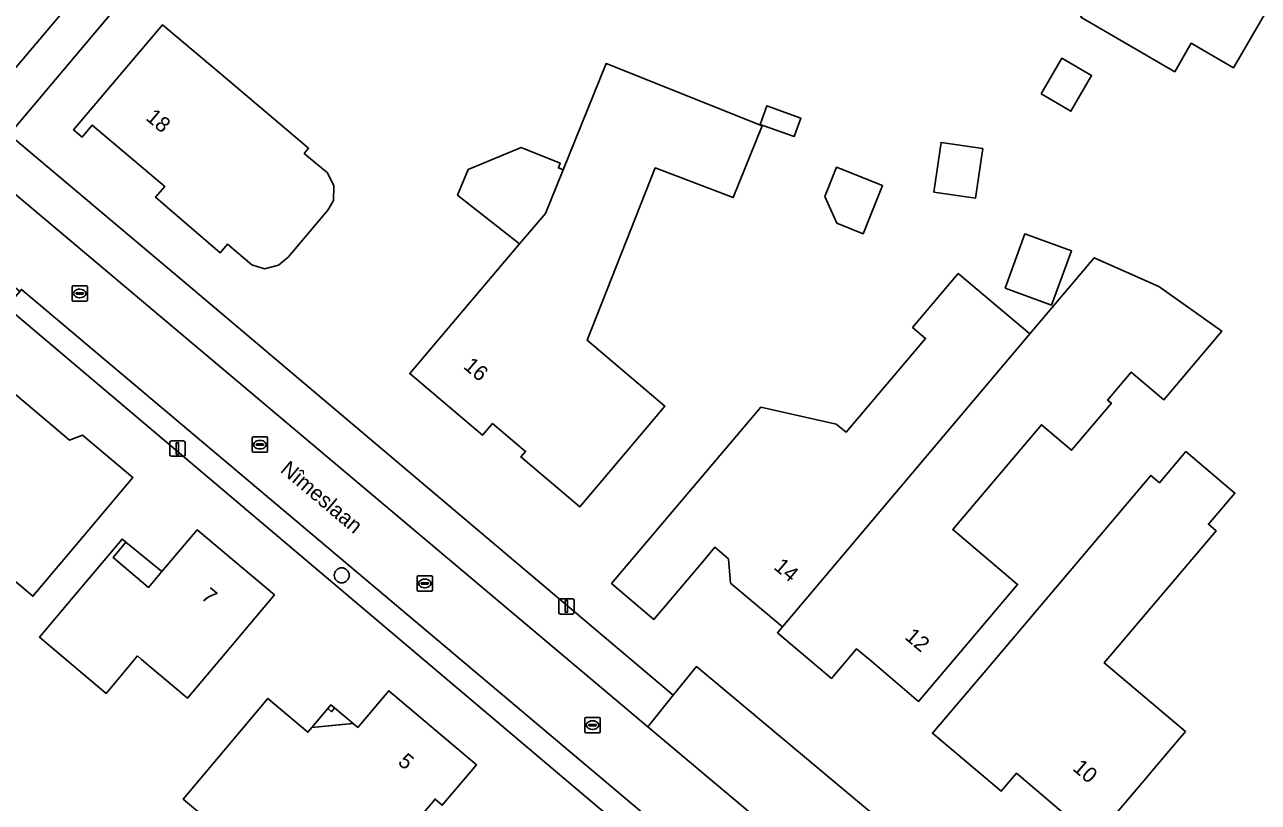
# Model space of a CAD drawing. Extents: x 157767 to 159172, y 387839 to 389425.
# Drawn here: x 158337.8 to 158418.2, y 388835.7 to 388886.4 of the extents above; entities that cross this region are included whole.
import ezdxf

# ---------------------------------------------------------------- set-up
doc = ezdxf.new("R2010")
doc.units = 0
for name, color, linetype in [('IMGEO_Boom', 7, 'Continuous'), ('IMGEO_Erf', 7, 'Continuous'), ('IMGEO_Kolk', 7, 'Continuous'), ('IMGEO_Lichtmast', 7, 'Continuous'), ('IMGEO_Muur', 7, 'Continuous'), ('IMGEO_Openbare_ruimte_label', 7, 'Continuous'), ('IMGEO_Pand', 7, 'Continuous'), ('IMGEO_Pand_nummerreeks', 7, 'Continuous'), ('IMGEO_Pand_overbouw', 7, 'Continuous'), ('IMGEO_Rijbaan_lokaal_open', 7, 'Continuous'), ('IMGEO_Voetpad_open', 7, 'Continuous')]:
    doc.layers.add(name, color=color, linetype=linetype)

msp = doc.modelspace()

# ---------------------------------------------------------------- linework, layer by layer
at = {"layer": 'IMGEO_Boom'}
msp.add_circle((158358.439, 388850.527), 0.489, dxfattribs=at)
at = {"layer": 'IMGEO_Erf'}
for points in [[(158460.644, 388870.19), (158437.126, 388887.55), (158432.881, 388890.304), (158425.397, 388893.675), (158360.644, 388919.668), (158358.095, 388918.489), (158347.339, 388891.858), (158336.759, 388879.281), (158348.603, 388869.307), (158359.688, 388859.921), (158380.059, 388842.72), (158381.57, 388844.575), (158404.311, 388825.558), (158402.965, 388824.025), (158425.871, 388804.752), (158470.821, 388858.073)], [(158320.466, 388805.224), (158336.298, 388790.782), (158339.105, 388791.362), (158347.108, 388800.114), (158361.958, 388810.116), (158370.111, 388815.607), (158381.97, 388829.646), (158336.583, 388868.029)]]:
    msp.add_lwpolyline(points, dxfattribs=at)
for points in [[(158406.621, 388886.924), (158408.413, 388890.018), (158410.919, 388894.344), (158413.823, 388892.662), (158414.877, 388894.482), (158420.864, 388891.014), (158418.359, 388886.688), (158416.588, 388883.63), (158413.827, 388885.229), (158412.752, 388883.373)], [(158350.582, 388883.208), (158356.285, 388878.38), (158356.001, 388878.045), (158356.151, 388877.918), (158357.509, 388876.768), (158357.933, 388875.92), (158357.899, 388874.982), (158357.541, 388874.341), (158354.946, 388871.277), (158354.313, 388870.762), (158353.408, 388870.517), (158352.58, 388870.773), (158350.987, 388872.122), (158350.505, 388871.553), (158346.31, 388875.191), (158346.899, 388875.887), (158342.173, 388879.888), (158341.585, 388879.194), (158341.509, 388879.104), (158340.954, 388879.574), (158346.766, 388886.439)], [(158374.436, 388865.855), (158379.516, 388861.554), (158377.192, 388858.809), (158373.961, 388854.993), (158370.121, 388858.245), (158370.432, 388858.611), (158368.273, 388860.439), (158367.621, 388859.67), (158362.877, 388863.687), (158366.108, 388867.503), (158370.033, 388872.139), (158366.712, 388874.754), (158366, 388875.315), (158366.679, 388876.988), (158370.139, 388878.433), (158372.69, 388877.398), (158372.57, 388877.104), (158372.875, 388876.981), (158375.689, 388883.914), (158385.852, 388879.85), (158383.965, 388875.164), (158378.885, 388877.1)], [(158404.038, 388881.921), (158405.39, 388884.256), (158407.334, 388883.131), (158405.981, 388880.796)], [(158385.72, 388879.927), (158386.151, 388881.137), (158388.367, 388880.347), (158387.936, 388879.137)], [(158397.04, 388875.525), (158397.522, 388878.764), (158400.239, 388878.36), (158399.757, 388875.12)], [(158389.95, 388875.239), (158390.711, 388877.142), (158393.69, 388875.951), (158392.433, 388872.808), (158390.733, 388873.488)], [(158401.688, 388869.265), (158402.984, 388872.797), (158406.024, 388871.681), (158404.728, 388868.15)], [(158407.505, 388871.24), (158411.726, 388869.366), (158415.833, 388866.445), (158412.05, 388861.976), (158409.918, 388863.782), (158408.376, 388861.961), (158408.623, 388861.752), (158406.025, 388858.684), (158404.061, 388860.346), (158398.275, 388853.513), (158402.507, 388849.93), (158399.286, 388846.126), (158396.055, 388842.309), (158392.999, 388844.897), (158392.007, 388845.737), (158390.37, 388843.803), (158386.85, 388846.782), (158387.171, 388847.161), (158383.796, 388850.019), (158383.664, 388851.601), (158382.773, 388852.355), (158382.048, 388851.499), (158378.795, 388847.657), (158376.032, 388849.997), (158379.263, 388853.813), (158385.763, 388861.491), (158390.689, 388860.397), (158391.324, 388859.86), (158396.508, 388865.983), (158395.662, 388866.7), (158398.636, 388870.212), (158403.296, 388866.267)], [(158332.241, 388854.28), (158330.681, 388852.43), (158329.229, 388853.655), (158326.65, 388850.597), (158323.906, 388852.91), (158325.594, 388854.912), (158328.816, 388858.734), (158331.09, 388856.817), (158336.326, 388863.028), (158339.549, 388860.311), (158340.686, 388859.353), (158341.544, 388859.663), (158344.822, 388856.899), (158341.6, 388853.077), (158338.305, 388849.168)], [(158411.193, 388857.042), (158411.756, 388856.565), (158413.48, 388858.601), (158416.676, 388855.895), (158414.952, 388853.859), (158415.452, 388853.436), (158408.156, 388844.818), (158413.449, 388840.336), (158411.397, 388837.913), (158411.286, 388837.781), (158410.737, 388837.133), (158407.505, 388833.317), (158406.704, 388833.996), (158402.428, 388837.616), (158401.433, 388836.441), (158396.959, 388840.229), (158400.19, 388844.046)], [(158340.936, 388849.113), (158344.122, 388852.892), (158344.367, 388852.685), (158343.529, 388851.692), (158345.848, 388849.735), (158346.723, 388850.773), (158349.019, 388853.496), (158354.053, 388849.252), (158350.831, 388845.43), (158348.382, 388842.525), (158348.228, 388842.655), (158345.394, 388845.045), (158345.129, 388845.267), (158344.897, 388844.992), (158344.496, 388844.517), (158343.075, 388842.831), (158338.729, 388846.495)], [(158350.41, 388838.675), (158353.632, 388842.497), (158356.232, 388840.305), (158356.489, 388840.611), (158359.184, 388840.863), (158359.49, 388840.605), (158361.508, 388842.999), (158367.226, 388838.179), (158364.997, 388835.534), (158364.525, 388835.931), (158360.033, 388830.602), (158354.997, 388834.847), (158352.664, 388832.079), (158348.096, 388835.93)], [(158357.527, 388841.841), (158357.733, 388842.086), (158357.979, 388841.88), (158357.771, 388841.635)]]:
    msp.add_lwpolyline(points, close=True, dxfattribs=at)
at = {"layer": 'IMGEO_Kolk'}
for p, q in [((158340.861, 388868.484), (158340.861, 388869.336)), ((158340.936, 388869.41), (158341.788, 388869.41)), ((158341.349, 388869.19), (158341.374, 388869.19)), ((158341.862, 388869.336), (158341.862, 388868.484)), ((158341.788, 388868.41), (158340.936, 388868.41)), ((158341.12, 388868.904), (158341.12, 388868.916)), ((158341.558, 388868.867), (158341.16, 388868.867)), ((158341.163, 388868.953), (158341.561, 388868.953)), ((158341.372, 388868.63), (158341.347, 388868.63)), ((158341.604, 388868.916), (158341.604, 388868.904)), ((158352.607, 388858.624), (158352.607, 388859.476)), ((158352.682, 388859.55), (158353.534, 388859.55)), ((158353.608, 388859.476), (158353.608, 388858.624)), ((158352.866, 388859.044), (158352.866, 388859.056)), ((158353.304, 388859.007), (158352.906, 388859.007)), ((158352.909, 388859.093), (158353.307, 388859.093)), ((158353.118, 388858.77), (158353.093, 388858.77)), ((158353.095, 388859.33), (158353.12, 388859.33)), ((158353.35, 388859.056), (158353.35, 388859.044)), ((158353.534, 388858.55), (158352.682, 388858.55)), ((158363.359, 388849.574), (158363.359, 388850.426)), ((158363.434, 388850.5), (158364.286, 388850.5)), ((158363.618, 388849.994), (158363.618, 388850.006)), ((158364.056, 388849.957), (158363.658, 388849.957)), ((158363.661, 388850.043), (158364.059, 388850.043)), ((158363.847, 388850.28), (158363.872, 388850.28)), ((158364.102, 388850.006), (158364.102, 388849.994)), ((158364.36, 388850.426), (158364.36, 388849.574)), ((158364.286, 388849.5), (158363.434, 388849.5)), ((158363.87, 388849.72), (158363.845, 388849.72)), ((158374.297, 388840.333), (158374.297, 388841.185)), ((158374.372, 388841.259), (158375.224, 388841.259)), ((158374.785, 388841.039), (158374.81, 388841.039)), ((158375.298, 388841.185), (158375.298, 388840.333)), ((158375.224, 388840.259), (158374.372, 388840.259)), ((158374.556, 388840.753), (158374.556, 388840.765)), ((158374.994, 388840.716), (158374.596, 388840.716)), ((158374.599, 388840.802), (158374.997, 388840.802)), ((158374.808, 388840.479), (158374.783, 388840.479)), ((158375.04, 388840.765), (158375.04, 388840.753))]:
    msp.add_line(p, q, dxfattribs=at)
for points in [[(158340.861, 388868.484), (158340.861, 388869.336)], [(158340.936, 388869.41), (158341.788, 388869.41)], [(158341.862, 388869.336), (158341.862, 388868.484)], [(158341.788, 388868.41), (158340.936, 388868.41)], [(158352.607, 388858.624), (158352.607, 388859.476)], [(158352.682, 388859.55), (158353.534, 388859.55)], [(158353.608, 388859.476), (158353.608, 388858.624)], [(158353.534, 388858.55), (158352.682, 388858.55)], [(158363.359, 388849.574), (158363.359, 388850.426)], [(158363.434, 388850.5), (158364.286, 388850.5)], [(158364.36, 388850.426), (158364.36, 388849.574)], [(158364.286, 388849.5), (158363.434, 388849.5)], [(158374.297, 388840.333), (158374.297, 388841.185)], [(158374.372, 388841.259), (158375.224, 388841.259)], [(158375.298, 388841.185), (158375.298, 388840.333)], [(158375.224, 388840.259), (158374.372, 388840.259)]]:
    msp.add_lwpolyline(points, dxfattribs=at)
for centre, radius, start, end in [((158340.938, 388869.334), 0.0765, 91.55205, 178.44795), ((158340.938, 388869.334), 0.0765, 91.55205, 178.44795), ((158341.786, 388869.334), 0.0765, 1.55205, 88.44795), ((158341.786, 388869.334), 0.0765, 1.55205, 88.44795), ((158340.938, 388868.486), 0.0765, 181.55205, 268.44795), ((158340.938, 388868.486), 0.0765, 181.55205, 268.44795), ((158341.16, 388868.913), 0.0403, 85.87752, 175.75265), ((158341.157, 388868.903), 0.0366, 178.93798, 274.71019), ((158341.561, 388868.91), 0.043, 264.86636, 352.45326), ((158341.565, 388868.915), 0.0386, 1.73085, 96.63898), ((158341.786, 388868.486), 0.0765, 271.55205, 358.44795), ((158341.786, 388868.486), 0.0765, 271.55205, 358.44795), ((158352.684, 388859.474), 0.0765, 91.55205, 178.44795), ((158352.684, 388859.474), 0.0765, 91.55205, 178.44795), ((158353.532, 388859.474), 0.0765, 1.55205, 88.44795), ((158353.532, 388859.474), 0.0765, 1.55205, 88.44795), ((158352.906, 388859.053), 0.0403, 85.87752, 175.75265), ((158352.903, 388859.043), 0.0366, 178.93798, 274.71019), ((158353.307, 388859.05), 0.043, 264.86636, 352.45326), ((158353.311, 388859.055), 0.0386, 1.73085, 96.63898), ((158352.684, 388858.626), 0.0765, 181.55205, 268.44795), ((158352.684, 388858.626), 0.0765, 181.55205, 268.44795), ((158353.532, 388858.626), 0.0765, 271.55205, 358.44795), ((158353.532, 388858.626), 0.0765, 271.55205, 358.44795), ((158363.436, 388850.424), 0.0765, 91.55205, 178.44795), ((158363.436, 388850.424), 0.0765, 91.55205, 178.44795), ((158363.658, 388850.003), 0.0403, 85.87752, 175.75265), ((158363.655, 388849.993), 0.0366, 178.93798, 274.71019), ((158364.059, 388850), 0.043, 264.86636, 352.45326), ((158364.063, 388850.005), 0.0386, 1.73085, 96.63898), ((158364.284, 388850.424), 0.0765, 1.55205, 88.44795), ((158364.284, 388850.424), 0.0765, 1.55205, 88.44795), ((158363.436, 388849.576), 0.0765, 181.55205, 268.44795), ((158363.436, 388849.576), 0.0765, 181.55205, 268.44795), ((158364.284, 388849.576), 0.0765, 271.55205, 358.44795), ((158364.284, 388849.576), 0.0765, 271.55205, 358.44795), ((158374.374, 388841.183), 0.0765, 91.55205, 178.44795), ((158374.374, 388841.183), 0.0765, 91.55205, 178.44795), ((158375.222, 388841.183), 0.0765, 1.55205, 88.44795), ((158375.222, 388841.183), 0.0765, 1.55205, 88.44795), ((158374.374, 388840.335), 0.0765, 181.55205, 268.44795), ((158374.374, 388840.335), 0.0765, 181.55205, 268.44795), ((158374.596, 388840.762), 0.0403, 85.87752, 175.75265), ((158374.593, 388840.752), 0.0366, 178.93798, 274.71019), ((158374.997, 388840.759), 0.043, 264.86636, 352.45326), ((158375.001, 388840.764), 0.0386, 1.73085, 96.63898), ((158375.222, 388840.335), 0.0765, 271.55205, 358.44795), ((158375.222, 388840.335), 0.0765, 271.55205, 358.44795)]:
    msp.add_arc(centre, radius, start, end, dxfattribs=at)
for centre, major_axis, ratio, start_param, end_param in [((158341.348, 388868.91), (-0.387, 0.002), 0.722429, 4.712389, 7.853982), ((158341.373, 388868.91), (-0.39, 0.002), 0.717154, 1.570796, 4.712389), ((158353.094, 388859.05), (-0.387, 0.002), 0.722429, 4.712389, 7.853982), ((158353.119, 388859.05), (-0.39, 0.002), 0.717154, 1.570796, 4.712389), ((158363.846, 388850), (-0.387, 0.002), 0.722429, 4.712389, 7.853982), ((158363.871, 388850), (-0.39, 0.002), 0.717154, 1.570796, 4.712389), ((158374.784, 388840.759), (-0.387, 0.002), 0.722429, 4.712389, 7.853982), ((158374.809, 388840.759), (-0.39, 0.002), 0.717154, 1.570796, 4.712389)]:
    msp.add_ellipse(centre, major_axis=major_axis, ratio=ratio, start_param=start_param, end_param=end_param, dxfattribs=at)
at = {"layer": 'IMGEO_Lichtmast'}
for p, q in [((158347.235, 388858.393), (158347.235, 388859.193)), ((158347.235, 388859.193), (158347.235, 388858.393)), ((158347.335, 388859.293), (158348.125, 388859.293)), ((158348.125, 388859.293), (158347.335, 388859.293)), ((158348.225, 388859.193), (158348.225, 388858.393)), ((158348.225, 388858.393), (158348.225, 388859.193)), ((158348.125, 388858.293), (158347.335, 388858.293)), ((158347.335, 388858.293), (158348.125, 388858.293)), ((158372.697, 388849.002), (158373.487, 388849.002)), ((158373.487, 388849.002), (158372.697, 388849.002)), ((158372.597, 388848.102), (158372.597, 388848.902)), ((158372.597, 388848.902), (158372.597, 388848.102)), ((158373.587, 388848.902), (158373.587, 388848.102)), ((158373.587, 388848.102), (158373.587, 388848.902)), ((158373.487, 388848.002), (158372.697, 388848.002)), ((158372.697, 388848.002), (158373.487, 388848.002))]:
    msp.add_line(p, q, dxfattribs=at)
for points in [[(158347.655, 388859.168), (158347.805, 388859.168), (158347.805, 388858.418), (158347.655, 388858.418), (158347.655, 388859.168)], [(158373.017, 388848.877), (158373.167, 388848.877), (158373.167, 388848.127), (158373.017, 388848.127), (158373.017, 388848.877)]]:
    msp.add_lwpolyline(points, dxfattribs=at)
for centre, start, end in [((158347.335, 388859.193), 90, 180), ((158347.335, 388859.193), 90, 180), ((158348.125, 388859.193), 0, 90), ((158348.125, 388859.193), 360, 90), ((158347.335, 388858.393), 180, 270), ((158347.335, 388858.393), 180, 270), ((158348.125, 388858.393), 270, 0), ((158348.125, 388858.393), 270, 0), ((158372.697, 388848.902), 90, 180), ((158372.697, 388848.902), 90, 180), ((158373.487, 388848.902), 0, 90), ((158373.487, 388848.902), 360, 90), ((158372.697, 388848.102), 180, 270), ((158372.697, 388848.102), 180, 270), ((158373.487, 388848.102), 270, 0), ((158373.487, 388848.102), 270, 0)]:
    msp.add_arc(centre, 0.1, start, end, dxfattribs=at)
at = {"layer": 'IMGEO_Muur'}
msp.add_lwpolyline([(158359.688, 388859.921), (158348.603, 388869.307)], dxfattribs=at)
at = {"layer": 'IMGEO_Pand'}
for points in [[(158418.359, 388886.688), (158420.864, 388891.014), (158414.877, 388894.482), (158413.823, 388892.662), (158410.919, 388894.344), (158408.413, 388890.018), (158406.621, 388886.924), (158412.752, 388883.373), (158413.827, 388885.229), (158416.588, 388883.63)], [(158356.285, 388878.38), (158350.582, 388883.208), (158346.766, 388886.439), (158340.954, 388879.574), (158341.509, 388879.104), (158341.585, 388879.194), (158342.173, 388879.888), (158346.899, 388875.887), (158346.31, 388875.191), (158350.505, 388871.553), (158350.987, 388872.122), (158352.58, 388870.773), (158353.408, 388870.517), (158354.313, 388870.762), (158354.946, 388871.277), (158357.541, 388874.341), (158357.899, 388874.982), (158357.933, 388875.92), (158357.509, 388876.768), (158356.151, 388877.918), (158356.001, 388878.045)], [(158378.885, 388877.1), (158383.965, 388875.164), (158385.852, 388879.85), (158375.689, 388883.914), (158372.875, 388876.981), (158371.717, 388874.128), (158370.033, 388872.139), (158366.108, 388867.503), (158362.877, 388863.687), (158367.621, 388859.67), (158368.273, 388860.439), (158370.432, 388858.611), (158370.121, 388858.245), (158373.961, 388854.993), (158377.192, 388858.809), (158379.516, 388861.554), (158374.436, 388865.855)], [(158404.038, 388881.921), (158405.981, 388880.796), (158407.334, 388883.131), (158405.39, 388884.256)], [(158385.72, 388879.927), (158387.936, 388879.137), (158388.367, 388880.347), (158386.151, 388881.137)], [(158397.04, 388875.525), (158399.757, 388875.12), (158400.239, 388878.36), (158397.522, 388878.764)], [(158372.875, 388876.981), (158372.57, 388877.104), (158372.69, 388877.398), (158370.139, 388878.433), (158366.679, 388876.988), (158366, 388875.315), (158366.712, 388874.754), (158370.033, 388872.139), (158371.717, 388874.128)], [(158389.95, 388875.239), (158390.733, 388873.488), (158392.433, 388872.808), (158393.69, 388875.951), (158390.711, 388877.142)], [(158401.688, 388869.265), (158404.728, 388868.15), (158406.024, 388871.681), (158402.984, 388872.797)], [(158398.275, 388853.513), (158404.061, 388860.346), (158406.025, 388858.684), (158408.623, 388861.752), (158408.376, 388861.961), (158409.918, 388863.782), (158412.05, 388861.976), (158415.833, 388866.445), (158411.726, 388869.366), (158407.505, 388871.24), (158403.296, 388866.267), (158387.171, 388847.161), (158386.85, 388846.782), (158390.37, 388843.803), (158392.007, 388845.737), (158392.999, 388844.897), (158396.055, 388842.309), (158399.286, 388846.126), (158402.507, 388849.93)], [(158387.171, 388847.161), (158403.296, 388866.267), (158398.636, 388870.212), (158395.662, 388866.7), (158396.508, 388865.983), (158391.324, 388859.86), (158390.689, 388860.397), (158385.763, 388861.491), (158379.263, 388853.813), (158376.032, 388849.997), (158378.795, 388847.657), (158382.048, 388851.499), (158382.773, 388852.355), (158383.664, 388851.601), (158383.796, 388850.019)], [(158344.822, 388856.899), (158341.544, 388859.663), (158340.686, 388859.353), (158339.549, 388860.311), (158336.326, 388863.028), (158331.09, 388856.817), (158328.816, 388858.734), (158325.594, 388854.912), (158323.906, 388852.91), (158326.65, 388850.597), (158329.229, 388853.655), (158330.681, 388852.43), (158332.241, 388854.28), (158338.305, 388849.168), (158341.6, 388853.077)], [(158413.449, 388840.336), (158408.156, 388844.818), (158415.452, 388853.436), (158414.952, 388853.859), (158416.676, 388855.895), (158413.48, 388858.601), (158411.756, 388856.565), (158411.193, 388857.042), (158400.19, 388844.046), (158396.959, 388840.229), (158401.433, 388836.441), (158402.428, 388837.616), (158406.704, 388833.996), (158407.505, 388833.317), (158410.737, 388837.133), (158411.286, 388837.781), (158411.397, 388837.913)], [(158354.053, 388849.252), (158349.019, 388853.496), (158346.723, 388850.773), (158345.848, 388849.735), (158343.529, 388851.692), (158344.367, 388852.685), (158344.122, 388852.892), (158340.936, 388849.113), (158338.729, 388846.495), (158343.075, 388842.831), (158344.496, 388844.517), (158344.897, 388844.992), (158345.129, 388845.267), (158345.394, 388845.045), (158348.228, 388842.655), (158348.382, 388842.525), (158350.831, 388845.43)], [(158350.41, 388838.675), (158348.096, 388835.93), (158352.664, 388832.079), (158354.997, 388834.847), (158360.033, 388830.602), (158364.525, 388835.931), (158364.997, 388835.534), (158367.226, 388838.179), (158361.508, 388842.999), (158359.49, 388840.605), (158359.184, 388840.863), (158356.489, 388840.611), (158356.232, 388840.305), (158353.632, 388842.497)], [(158357.771, 388841.635), (158357.979, 388841.88), (158357.733, 388842.086), (158357.527, 388841.841)]]:
    msp.add_lwpolyline(points, close=True, dxfattribs=at)
at = {"layer": 'IMGEO_Pand_overbouw'}
for points in [[(158346.723, 388850.773), (158344.367, 388852.685), (158343.529, 388851.692), (158345.848, 388849.735)], [(158356.489, 388840.611), (158358.443, 388840.794), (158359.184, 388840.863), (158357.979, 388841.88), (158357.771, 388841.635), (158357.527, 388841.841)]]:
    msp.add_lwpolyline(points, close=True, dxfattribs=at)
at = {"layer": 'IMGEO_Rijbaan_lokaal_open'}
for points in [[(158354.928, 388917.09), (158358.095, 388918.489), (158360.644, 388919.668), (158350.531, 388923.759), (158351.618, 388921.021), (158341.323, 388895.526), (158332.761, 388885.399), (158336.262, 388882.544), (158345.294, 388893.248)], [(158336.992, 388875.515), (158336.262, 388882.544), (158332.761, 388885.399), (158332.467, 388885.051), (158331.206, 388883.559), (158330.026, 388882.163), (158326.645, 388878.163), (158337.444, 388869.038), (158337.558, 388869.174), (158381.763, 388831.905), (158381.97, 388829.646), (158382.206, 388826.126), (158385.717, 388823.066), (158390.41, 388828.593), (158390.3, 388828.682), (158391.285, 388829.811), (158378.406, 388840.652)], [(158380.059, 388842.72), (158378.406, 388840.652), (158391.285, 388829.811), (158390.3, 388828.682), (158390.41, 388828.593), (158400.046, 388820.662), (158401.092, 388821.821), (158402.965, 388824.025), (158404.311, 388825.558), (158381.57, 388844.575)]]:
    msp.add_lwpolyline(points, close=True, dxfattribs=at)
at = {"layer": 'IMGEO_Voetpad_open'}
for points in [[(158358.095, 388918.489), (158354.928, 388917.09), (158345.294, 388893.248), (158336.262, 388882.544), (158336.992, 388875.515), (158378.406, 388840.652), (158380.059, 388842.72), (158359.688, 388859.921), (158348.603, 388869.307), (158336.759, 388879.281), (158347.339, 388891.858)], [(158336.583, 388868.029), (158381.97, 388829.646), (158381.763, 388831.905), (158337.558, 388869.174), (158337.444, 388869.038)]]:
    msp.add_lwpolyline(points, close=True, dxfattribs=at)

# ---------------------------------------------------------------- texts
at = {"layer": 'IMGEO_Openbare_ruimte_label'}
msp.add_text('Nîmeslaan', height=1, rotation=319.86451, dxfattribs=at).set_placement((158354.376, 388857.312))
at = {"layer": 'IMGEO_Pand_nummerreeks'}
for s, rotation, p in [('18', 319.74971, (158345.606, 388880.284)), ('16', 319.74399, (158366.316, 388864.077)), ('14', 319.74158, (158386.551, 388850.988)), ('7', 319.86431, (158349.212, 388849.044)), ('12', 319.73826, (158395.096, 388846.423)), ('5', 319.87072, (158362.043, 388838.259)), ('10', 319.74399, (158406.037, 388837.863))]:
    msp.add_text(s, height=1, rotation=rotation, dxfattribs=at).set_placement(p)

doc.saveas('drawing.dxf')
